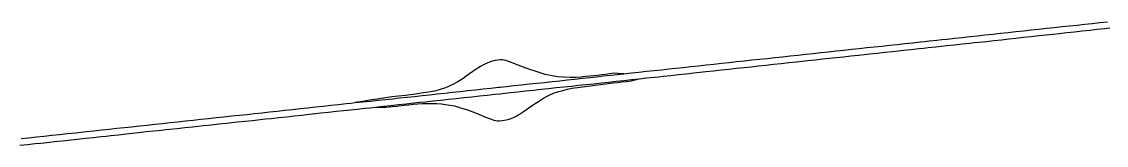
# Model space of a CAD drawing. Extents: x 0 to 34, y 0 to 22.
# Drawn here: x 4.8144 to 5.0375, y 19.8572 to 19.8826 of the extents above; entities that cross this region are included whole.
import ezdxf

# ---------------------------------------------------------------- set-up
doc = ezdxf.new("R2010")
doc.units = 0
doc.layers.add('GM_X_Interchange_Ramps', color=7, linetype='Continuous')
doc.layers.add('GM_X_US_Route', color=7, linetype='Continuous')

msp = doc.modelspace()

# ---------------------------------------------------------------- linework, layer by layer
at = {"layer": 'GM_X_Interchange_Ramps'}
for points in [[(4.912887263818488, 19.87477112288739), (4.912343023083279, 19.874716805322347), (4.9117708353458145, 19.874618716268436), (4.910766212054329, 19.87433974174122), (4.909524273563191, 19.873823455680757), (4.908756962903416, 19.873418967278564), (4.907892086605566, 19.872861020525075), (4.9071822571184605, 19.872358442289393), (4.906472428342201, 19.87185639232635), (4.905821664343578, 19.87139600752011), (4.905170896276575, 19.870935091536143), (4.904124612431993, 19.8702516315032), (4.903092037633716, 19.869693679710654), (4.902324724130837, 19.869358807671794), (4.901557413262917, 19.869023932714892), (4.90027328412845, 19.868590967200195), (4.8992829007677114, 19.868339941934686), (4.898480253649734, 19.86818648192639), (4.897678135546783, 19.868033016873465), (4.896570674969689, 19.867877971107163), (4.8954632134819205, 19.86772292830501), (4.894390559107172, 19.867592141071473), (4.893317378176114, 19.867461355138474), (4.891904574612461, 19.867291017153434), (4.890491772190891, 19.86712120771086), (4.889201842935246, 19.866940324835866), (4.887911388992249, 19.866759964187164), (4.8869547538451, 19.866617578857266), (4.885998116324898, 19.866475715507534), (4.884501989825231, 19.866215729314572), (4.883005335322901, 19.865955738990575)], [(4.938214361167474, 19.871893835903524), (4.937088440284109, 19.871979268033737), (4.936199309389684, 19.871992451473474), (4.935329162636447, 19.871881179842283), (4.934459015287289, 19.87176990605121), (4.933641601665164, 19.871671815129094), (4.932824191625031, 19.871573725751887), (4.932034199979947, 19.87148829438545), (4.9312436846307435, 19.87140339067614), (4.930333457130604, 19.8713052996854), (4.929422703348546, 19.871207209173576), (4.928333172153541, 19.871130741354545), (4.927189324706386, 19.871144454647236), (4.925849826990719, 19.871214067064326), (4.924691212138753, 19.871297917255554), (4.923491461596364, 19.871465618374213), (4.922054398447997, 19.871772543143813), (4.921021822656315, 19.872065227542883), (4.920017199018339, 19.872400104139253), (4.919124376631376, 19.872707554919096), (4.917979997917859, 19.873139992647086), (4.916542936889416, 19.873684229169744), (4.915245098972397, 19.874151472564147), (4.913947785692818, 19.87461871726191), (4.913640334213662, 19.87470256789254), (4.913319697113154, 19.874744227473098), (4.912887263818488, 19.87477112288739)], [(4.912684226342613, 19.86219459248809), (4.913278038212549, 19.862256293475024), (4.914031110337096, 19.862409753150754), (4.9146312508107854, 19.86259116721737), (4.915398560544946, 19.86287013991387), (4.916124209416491, 19.86320501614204), (4.916780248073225, 19.86356784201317), (4.9180216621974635, 19.864391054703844), (4.918691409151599, 19.864865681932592), (4.919361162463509, 19.865340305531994), (4.920024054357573, 19.865772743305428), (4.920686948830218, 19.866205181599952), (4.92169157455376, 19.86684698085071), (4.922361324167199, 19.867223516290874), (4.92329633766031, 19.867670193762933), (4.924202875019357, 19.86801930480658), (4.924900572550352, 19.86825609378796), (4.9256958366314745, 19.868479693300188), (4.926630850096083, 19.86873071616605), (4.927551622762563, 19.8689258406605), (4.928695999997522, 19.869107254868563), (4.930266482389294, 19.86929974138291), (4.931322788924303, 19.86942947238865), (4.932379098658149, 19.869559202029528), (4.933419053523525, 19.869689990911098), (4.934459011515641, 19.869820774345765), (4.936030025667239, 19.870006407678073), (4.936905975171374, 19.870109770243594), (4.937781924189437, 19.870213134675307), (4.938789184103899, 19.870330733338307), (4.939796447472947, 19.87044833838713), (4.940603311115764, 19.87065506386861), (4.941409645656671, 19.870861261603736)], [(4.887192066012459, 19.865045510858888), (4.888398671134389, 19.86501597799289), (4.889340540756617, 19.865045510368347), (4.890586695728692, 19.865173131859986), (4.891558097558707, 19.865261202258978), (4.893058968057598, 19.865437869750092), (4.894010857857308, 19.865535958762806), (4.894962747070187, 19.865634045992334), (4.895852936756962, 19.865703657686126), (4.89674312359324, 19.865772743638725), (4.897831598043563, 19.865800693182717), (4.898801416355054, 19.865786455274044), (4.899771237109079, 19.86577274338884), (4.900747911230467, 19.86570260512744), (4.901553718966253, 19.86560504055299), (4.902443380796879, 19.865455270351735), (4.903364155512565, 19.865273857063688), (4.9041035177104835, 19.865092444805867), (4.9048850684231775, 19.86485513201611), (4.905847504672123, 19.864548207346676), (4.907187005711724, 19.86404615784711), (4.908428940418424, 19.863571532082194), (4.90981062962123, 19.862999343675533), (4.910835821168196, 19.862601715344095), (4.911512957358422, 19.86238549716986), (4.911945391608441, 19.86227738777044), (4.912290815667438, 19.86221463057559), (4.912684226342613, 19.86219459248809)]]:
    msp.add_lwpolyline(points, dxfattribs=at)
at = {"layer": 'GM_X_US_Route'}
for points in [[(4.814279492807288, 19.858581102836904), (4.815852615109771, 19.858748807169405), (4.817425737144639, 19.85891597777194), (4.818998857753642, 19.859083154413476), (4.820571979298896, 19.859250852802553), (4.822145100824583, 19.859418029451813), (4.823718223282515, 19.8595857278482), (4.824627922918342, 19.85968223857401), (4.82553709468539, 19.85977926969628), (4.8265876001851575, 19.85989212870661), (4.827638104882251, 19.860004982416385), (4.829211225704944, 19.86017426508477), (4.830784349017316, 19.860343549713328), (4.8323574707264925, 19.860512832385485), (4.83393059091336, 19.860682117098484), (4.835503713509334, 19.860851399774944), (4.837076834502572, 19.861020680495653), (4.838649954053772, 19.861189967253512), (4.8402230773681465, 19.861358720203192), (4.841796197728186, 19.861528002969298), (4.8433693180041, 19.861696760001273), (4.844942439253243, 19.861866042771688), (4.846515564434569, 19.862034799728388), (4.8480886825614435, 19.862204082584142), (4.849661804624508, 19.86237283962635), (4.851234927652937, 19.8625421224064), (4.8528080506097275, 19.862710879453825), (4.854381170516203, 19.862880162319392), (4.855954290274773, 19.863048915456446), (4.857527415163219, 19.86321820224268), (4.859100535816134, 19.86338695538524), (4.860673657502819, 19.863556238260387), (4.8622467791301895, 19.863724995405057), (4.863819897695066, 19.863894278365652), (4.865393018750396, 19.864063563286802), (4.866966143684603, 19.86423231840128), (4.8685392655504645, 19.864401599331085), (4.8701123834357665, 19.864570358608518), (4.871685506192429, 19.864739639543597), (4.873258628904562, 19.864908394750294), (4.874831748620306, 19.86507767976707), (4.876404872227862, 19.8652464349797), (4.877977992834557, 19.86541572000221), (4.879551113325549, 19.865584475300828), (4.881124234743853, 19.86575375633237), (4.882065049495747, 19.865855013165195), (4.883005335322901, 19.865955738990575), (4.884578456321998, 19.86612396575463), (4.886151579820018, 19.86629219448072), (4.887724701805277, 19.866460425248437), (4.889297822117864, 19.866628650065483), (4.890654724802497, 19.866773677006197), (4.89201110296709, 19.866919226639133), (4.893584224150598, 19.86708851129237), (4.895157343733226, 19.867257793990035), (4.8967304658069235, 19.867427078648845), (4.898303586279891, 19.86759636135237), (4.899876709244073, 19.867765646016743), (4.901449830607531, 19.867934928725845), (4.903022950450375, 19.86810421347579), (4.904596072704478, 19.86827349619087), (4.906169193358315, 19.868442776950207), (4.907742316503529, 19.86861205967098), (4.909315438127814, 19.868781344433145), (4.91088855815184, 19.868950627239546), (4.912461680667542, 19.869119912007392), (4.912796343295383, 19.869155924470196), (4.9140348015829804, 19.869289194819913), (4.915607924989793, 19.86945847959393), (4.917181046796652, 19.86962776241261), (4.918754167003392, 19.86979704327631), (4.920327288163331, 19.869966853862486), (4.921900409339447, 19.870136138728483), (4.923473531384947, 19.870305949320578), (4.9250466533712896, 19.87047523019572), (4.92661977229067, 19.87064504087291), (4.928192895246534, 19.870814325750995), (4.9297660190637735, 19.870984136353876), (4.931339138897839, 19.87115342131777), (4.932676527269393, 19.871297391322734), (4.934013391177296, 19.871441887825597), (4.935586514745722, 19.8716111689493), (4.936900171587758, 19.871752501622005), (4.938214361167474, 19.871893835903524), (4.939787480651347, 19.87206312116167), (4.941360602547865, 19.872232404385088), (4.942933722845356, 19.872401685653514), (4.944506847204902, 19.872570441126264), (4.946079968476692, 19.872739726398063), (4.947472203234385, 19.87288949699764), (4.94886443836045, 19.873038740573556), (4.950437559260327, 19.873208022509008), (4.952010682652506, 19.873377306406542), (4.953583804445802, 19.873546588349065), (4.955156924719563, 19.87371587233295), (4.956730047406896, 19.87388515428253), (4.958303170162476, 19.874053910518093), (4.959876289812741, 19.874223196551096), (4.961449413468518, 19.874391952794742), (4.96302253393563, 19.87456123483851), (4.964595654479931, 19.87472999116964), (4.966168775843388, 19.874899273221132), (4.967741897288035, 19.875068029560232), (4.9693150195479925, 19.875237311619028), (4.9708881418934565, 19.87540606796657), (4.972461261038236, 19.875575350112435), (4.974034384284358, 19.87574410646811), (4.975607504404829, 19.875913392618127), (4.977180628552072, 19.876082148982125), (4.978753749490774, 19.876251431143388), (4.980326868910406, 19.876420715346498), (4.981899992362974, 19.876589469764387), (4.983473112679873, 19.876758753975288), (4.985046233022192, 19.87692750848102), (4.986619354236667, 19.877096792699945), (4.98819247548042, 19.87726554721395), (4.989765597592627, 19.877434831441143), (4.991338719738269, 19.877603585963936), (4.992911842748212, 19.87777287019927), (4.9944849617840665, 19.877941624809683), (4.996058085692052, 19.87811090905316), (4.997631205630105, 19.878279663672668), (4.999204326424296, 19.87844894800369), (5.000115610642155, 19.878547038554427), (5.001026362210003, 19.878644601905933), (5.002599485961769, 19.8788144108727), (5.003659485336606, 19.878928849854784), (5.004719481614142, 19.879042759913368), (5.006292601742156, 19.87921257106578), (5.007865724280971, 19.879382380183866), (5.0094388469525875, 19.87955166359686), (5.011011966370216, 19.879721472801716), (5.012585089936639, 19.87989075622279), (5.014158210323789, 19.88006056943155), (5.015731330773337, 19.880229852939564), (5.017304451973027, 19.880399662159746), (5.018877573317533, 19.880568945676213), (5.020450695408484, 19.880738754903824), (5.022023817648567, 19.88090803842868), (5.02359694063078, 19.88107784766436), (5.025170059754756, 19.881247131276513), (5.02674318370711, 19.881416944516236), (5.0283163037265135, 19.881586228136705), (5.029889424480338, 19.881756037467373), (5.031462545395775, 19.88192532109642), (5.033035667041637, 19.882095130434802), (5.034608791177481, 19.882264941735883), (5.036181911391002, 19.882434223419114), (5.037755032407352, 19.882604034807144)], [(4.814032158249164, 19.857189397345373), (4.815605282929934, 19.85735973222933), (4.817178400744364, 19.857530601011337), (4.818355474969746, 19.857658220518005), (4.819533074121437, 19.85778584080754), (4.821106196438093, 19.85795354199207), (4.822679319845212, 19.858121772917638), (4.823918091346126, 19.85825413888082), (4.825156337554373, 19.85838597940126), (4.826375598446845, 19.8585162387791), (4.827594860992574, 19.858647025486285), (4.829167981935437, 19.858815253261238), (4.830741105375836, 19.8589834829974), (4.8317304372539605, 19.859089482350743), (4.832719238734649, 19.85919548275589), (4.834291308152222, 19.859372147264), (4.8358633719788, 19.859548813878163), (4.837144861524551, 19.85969331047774), (4.838425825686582, 19.85983728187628), (4.839999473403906, 19.859999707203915), (4.84157312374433, 19.860162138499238), (4.843146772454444, 19.86032456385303), (4.843961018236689, 19.860408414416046), (4.844774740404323, 19.860492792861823), (4.8463473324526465, 19.86066471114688), (4.847919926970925, 19.860836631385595), (4.849492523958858, 19.861008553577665), (4.850642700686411, 19.861134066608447), (4.851792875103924, 19.861260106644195), (4.853366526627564, 19.861425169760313), (4.854940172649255, 19.861590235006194), (4.856513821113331, 19.861755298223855), (4.857613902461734, 19.86187078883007), (4.858713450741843, 19.86198575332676), (4.860286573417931, 19.862152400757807), (4.861859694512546, 19.86231904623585), (4.863432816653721, 19.86248622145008), (4.864561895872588, 19.862605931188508), (4.865690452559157, 19.86272564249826), (4.867263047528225, 19.862899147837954), (4.868835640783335, 19.863072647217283), (4.8704082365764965, 19.86324615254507), (4.871980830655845, 19.863419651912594), (4.873553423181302, 19.86359315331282), (4.8747426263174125, 19.863724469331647), (4.8759318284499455, 19.863855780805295), (4.877505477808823, 19.8640203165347), (4.879079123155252, 19.86418432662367), (4.880652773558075, 19.86434886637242), (4.882031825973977, 19.864492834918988), (4.883410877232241, 19.864636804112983), (4.884983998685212, 19.864806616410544), (4.886088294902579, 19.86492632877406), (4.887192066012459, 19.865045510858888), (4.888764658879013, 19.865216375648), (4.8903372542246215, 19.86538724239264), (4.891909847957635, 19.865558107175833), (4.893482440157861, 19.865728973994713), (4.8950550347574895, 19.865899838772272), (4.89624423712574, 19.866028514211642), (4.897433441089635, 19.866157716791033), (4.899006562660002, 19.86632541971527), (4.900579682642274, 19.866493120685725), (4.902152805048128, 19.866660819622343), (4.903725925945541, 19.866828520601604), (4.905299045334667, 19.86699622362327), (4.906145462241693, 19.867086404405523), (4.906991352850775, 19.867176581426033), (4.908564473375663, 19.86734691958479), (4.910137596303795, 19.867517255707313), (4.911710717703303, 19.867687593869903), (4.912774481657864, 19.867802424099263), (4.9132838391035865, 19.86785740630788), (4.914856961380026, 19.868027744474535), (4.916430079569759, 19.868197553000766), (4.918003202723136, 19.868367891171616), (4.91881797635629, 19.868455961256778), (4.91963327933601, 19.86854403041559), (4.921206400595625, 19.868711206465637), (4.92277952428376, 19.86887838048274), (4.924352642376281, 19.86904555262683), (4.925925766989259, 19.86921272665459), (4.927498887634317, 19.869379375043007), (4.928951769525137, 19.869533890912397), (4.930404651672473, 19.869687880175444), (4.931977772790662, 19.86985558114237), (4.933550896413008, 19.870023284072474), (4.935124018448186, 19.87019098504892), (4.936697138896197, 19.87035868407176), (4.93827026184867, 19.870526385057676), (4.939839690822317, 19.870694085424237), (4.941409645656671, 19.870861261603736), (4.942982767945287, 19.871028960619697), (4.944555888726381, 19.871196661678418), (4.945461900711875, 19.871293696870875), (4.946367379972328, 19.871390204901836), (4.947939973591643, 19.871565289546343), (4.949512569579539, 19.871740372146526), (4.951085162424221, 19.871915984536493), (4.952657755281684, 19.872091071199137), (4.95389389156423, 19.87222923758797), (4.955130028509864, 19.87236687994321), (4.956703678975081, 19.87253194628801), (4.958277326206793, 19.872697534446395), (4.959850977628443, 19.87286260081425), (4.96142462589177, 19.87302819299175), (4.9629982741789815, 19.873193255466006), (4.964443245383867, 19.873345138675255), (4.9658876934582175, 19.873497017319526), (4.967460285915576, 19.873669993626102), (4.969032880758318, 19.873842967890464), (4.970605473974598, 19.87401594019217), (4.972178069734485, 19.874188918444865), (4.973750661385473, 19.874361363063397), (4.974898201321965, 19.87448740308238), (4.976045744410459, 19.87461344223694), (4.977618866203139, 19.87478061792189), (4.979191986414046, 19.874947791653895), (4.980506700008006, 19.875087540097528), (4.98182194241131, 19.875227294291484), (4.983395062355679, 19.87539710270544), (4.984968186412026, 19.875566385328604), (4.986541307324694, 19.875736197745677), (4.987676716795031, 19.87585854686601), (4.9888126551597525, 19.87598089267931), (4.990385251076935, 19.876154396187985), (4.991957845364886, 19.8763278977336), (4.993530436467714, 19.876501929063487), (4.994645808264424, 19.87662480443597), (4.995761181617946, 19.876748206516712), (4.997334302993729, 19.87691696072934), (4.998907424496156, 19.877085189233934), (4.999873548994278, 19.877189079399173), (5.000840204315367, 19.877292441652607), (5.002413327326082, 19.87745908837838), (5.003549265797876, 19.877579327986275), (5.004685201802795, 19.87770009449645), (5.006258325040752, 19.87786673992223), (5.007831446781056, 19.878033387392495), (5.009404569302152, 19.87820056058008), (5.0103195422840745, 19.878297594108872), (5.011235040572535, 19.8783946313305), (5.012808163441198, 19.87856444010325), (5.014381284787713, 19.878734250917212), (5.015954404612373, 19.878904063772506), (5.017404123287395, 19.879061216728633), (5.018853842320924, 19.87921784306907), (5.020426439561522, 19.879390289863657), (5.021999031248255, 19.87956273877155), (5.023571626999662, 19.87973465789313), (5.025144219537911, 19.879907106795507), (5.026456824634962, 19.880050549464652), (5.0277699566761, 19.880194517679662), (5.029343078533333, 19.880363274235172), (5.03091619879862, 19.880532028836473), (5.032489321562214, 19.880700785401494), (5.0340624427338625, 19.880869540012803), (5.0356355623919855, 19.881038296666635), (5.037208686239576, 19.88120652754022), (5.038217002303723, 19.881314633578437)]]:
    msp.add_lwpolyline(points, dxfattribs=at)

doc.saveas('drawing.dxf')
